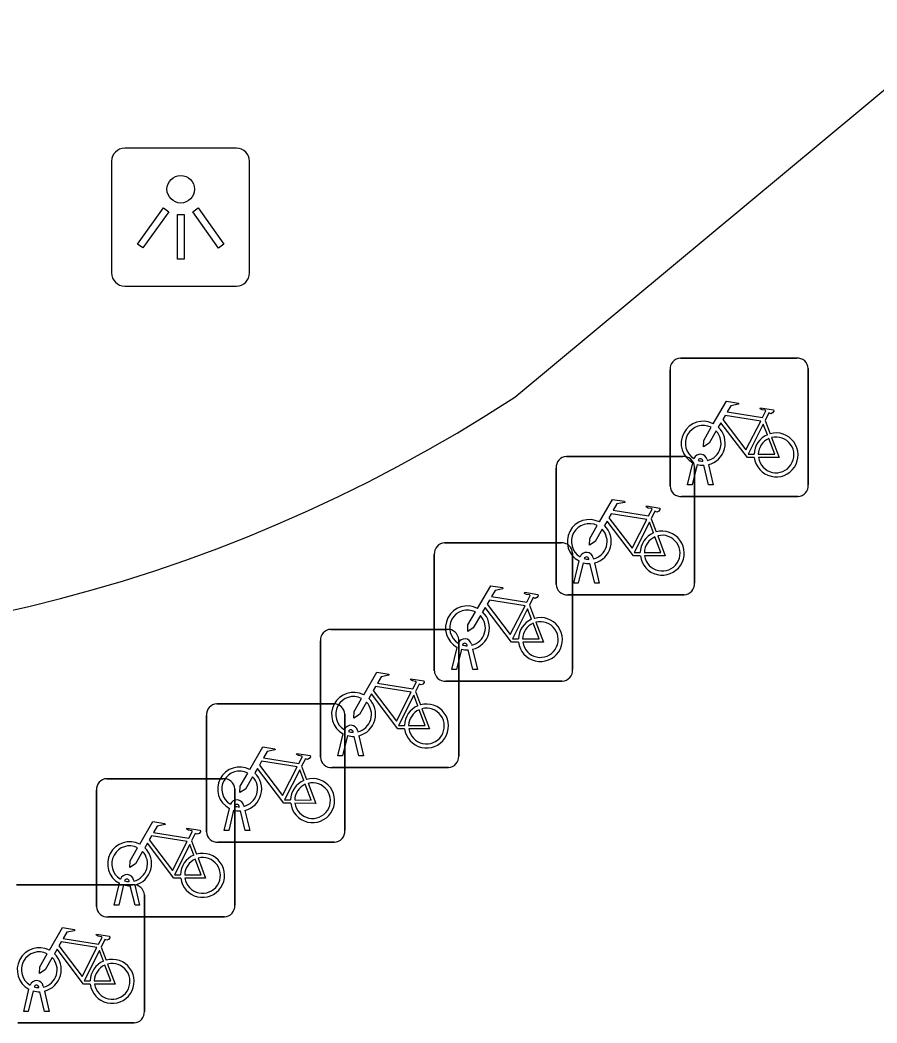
# Model space of a CAD drawing. Extents: x 159489 to 160304, y 383826 to 384530.
# Drawn here: x 159835.94 to 159842.13, y 384456.59 to 384463.83 of the extents above; entities that cross this region are included whole.
import ezdxf

# ---------------------------------------------------------------- set-up
doc = ezdxf.new("R2010")
doc.units = 0
for name, color, linetype in [('IMGEO_Fietsenrek', 7, 'Continuous'), ('IMGEO_Lichtpunt', 7, 'Continuous'), ('IMGEO_Voetpad_open', 7, 'Continuous')]:
    doc.layers.add(name, color=color, linetype=linetype)

msp = doc.modelspace()

# ---------------------------------------------------------------- linework, layer by layer
at = {"layer": 'IMGEO_Fietsenrek'}
for p, q in [((159840.7139, 384461.3895), (159841.5548, 384461.3895)), ((159841.5548, 384461.3895), (159840.7139, 384461.3895)), ((159840.6395, 384460.4649), (159840.6395, 384461.3058)), ((159840.6395, 384461.3058), (159840.6395, 384460.4649)), ((159841.6385, 384461.3151), (159841.6385, 384460.4742)), ((159841.6385, 384460.4742), (159841.6385, 384461.3151)), ((159841.3262, 384460.9392), (159841.3625, 384460.844)), ((159839.8909, 384460.6795), (159840.7318, 384460.6795)), ((159840.7318, 384460.6795), (159839.8909, 384460.6795)), ((159840.7665, 384460.4743), (159840.8048, 384460.6343)), ((159840.8769, 384460.6459), (159840.8759, 384460.6502)), ((159840.9076, 384460.6574), (159840.9094, 384460.6495)), ((159839.8165, 384459.7549), (159839.8165, 384460.5958)), ((159839.8165, 384460.5958), (159839.8165, 384459.7549)), ((159840.8352, 384460.6221), (159840.7999, 384460.4743)), ((159840.8155, 384460.6051), (159840.8155, 384459.7642)), ((159840.8155, 384459.7642), (159840.8155, 384460.6051)), ((159840.918, 384460.4743), (159840.8841, 384460.616)), ((159840.9164, 384460.6203), (159840.9514, 384460.4743)), ((159840.7999, 384460.4743), (159840.7665, 384460.4743)), ((159840.9514, 384460.4743), (159840.918, 384460.4743)), ((159841.5641, 384460.3905), (159840.7232, 384460.3905)), ((159840.7232, 384460.3905), (159841.5641, 384460.3905)), ((159840.5032, 384460.2292), (159840.5395, 384460.134)), ((159839.0109, 384460.0555), (159839.8518, 384460.0555)), ((159839.8518, 384460.0555), (159839.0109, 384460.0555)), ((159839.9355, 384459.9811), (159839.9355, 384459.1402)), ((159839.9355, 384459.1402), (159839.9355, 384459.9811)), ((159838.9365, 384459.1309), (159838.9365, 384459.9718)), ((159838.9365, 384459.9718), (159838.9365, 384459.1309)), ((159839.9435, 384459.7643), (159839.9818, 384459.9243)), ((159840.0122, 384459.9121), (159839.9769, 384459.7643)), ((159840.0539, 384459.9359), (159840.0529, 384459.9402)), ((159840.095, 384459.7643), (159840.0611, 384459.906)), ((159840.0846, 384459.9474), (159840.0864, 384459.9395)), ((159840.0934, 384459.9103), (159840.1284, 384459.7643)), ((159839.9769, 384459.7643), (159839.9435, 384459.7643)), ((159840.1284, 384459.7643), (159840.095, 384459.7643)), ((159840.7411, 384459.6805), (159839.9002, 384459.6805)), ((159839.9002, 384459.6805), (159840.7411, 384459.6805)), ((159839.6232, 384459.6052), (159839.6595, 384459.51)), ((159838.1879, 384459.4305), (159839.0288, 384459.4305)), ((159839.0288, 384459.4305), (159838.1879, 384459.4305)), ((159838.1135, 384458.5059), (159838.1135, 384459.3468)), ((159838.1135, 384459.3468), (159838.1135, 384458.5059)), ((159839.1125, 384459.3561), (159839.1125, 384458.5152)), ((159839.1125, 384458.5152), (159839.1125, 384459.3561)), ((159839.2046, 384459.3234), (159839.2064, 384459.3155)), ((159839.0635, 384459.1403), (159839.1018, 384459.3003)), ((159839.1322, 384459.2881), (159839.0969, 384459.1403)), ((159839.1739, 384459.3119), (159839.1729, 384459.3162)), ((159839.215, 384459.1403), (159839.1811, 384459.282)), ((159839.2134, 384459.2863), (159839.2484, 384459.1403)), ((159839.0969, 384459.1403), (159839.0635, 384459.1403)), ((159839.2484, 384459.1403), (159839.215, 384459.1403)), ((159839.8611, 384459.0565), (159839.0202, 384459.0565)), ((159839.0202, 384459.0565), (159839.8611, 384459.0565)), ((159838.8002, 384458.9802), (159838.8365, 384458.885)), ((159837.3649, 384458.8915), (159838.2058, 384458.8915)), ((159838.2058, 384458.8915), (159837.3649, 384458.8915)), ((159838.2895, 384458.8171), (159838.2895, 384457.9762)), ((159838.2895, 384457.9762), (159838.2895, 384458.8171)), ((159837.2905, 384457.9669), (159837.2905, 384458.8078)), ((159837.2905, 384458.8078), (159837.2905, 384457.9669)), ((159838.2405, 384458.5153), (159838.2788, 384458.6753)), ((159838.3509, 384458.6869), (159838.3499, 384458.6912)), ((159838.3816, 384458.6984), (159838.3834, 384458.6905)), ((159838.3092, 384458.6631), (159838.2739, 384458.5153)), ((159838.392, 384458.5153), (159838.3581, 384458.657)), ((159838.3904, 384458.6613), (159838.4254, 384458.5153)), ((159838.2739, 384458.5153), (159838.2405, 384458.5153)), ((159838.4254, 384458.5153), (159838.392, 384458.5153)), ((159837.9772, 384458.4412), (159838.0135, 384458.346)), ((159839.0381, 384458.4315), (159838.1972, 384458.4315)), ((159838.1972, 384458.4315), (159839.0381, 384458.4315)), ((159836.5699, 384458.3515), (159837.4108, 384458.3515)), ((159837.4108, 384458.3515), (159836.5699, 384458.3515)), ((159836.4955, 384457.4269), (159836.4955, 384458.2678)), ((159836.4955, 384458.2678), (159836.4955, 384457.4269)), ((159837.4945, 384458.2771), (159837.4945, 384457.4362)), ((159837.4945, 384457.4362), (159837.4945, 384458.2771)), ((159837.4175, 384457.9763), (159837.4558, 384458.1363)), ((159837.4862, 384458.1241), (159837.4509, 384457.9763)), ((159837.5279, 384458.1479), (159837.5269, 384458.1522)), ((159837.569, 384457.9763), (159837.5351, 384458.118)), ((159837.5586, 384458.1594), (159837.5604, 384458.1515)), ((159837.5674, 384458.1223), (159837.6024, 384457.9763)), ((159837.4509, 384457.9763), (159837.4175, 384457.9763)), ((159837.6024, 384457.9763), (159837.569, 384457.9763)), ((159837.1822, 384457.9012), (159837.2185, 384457.806)), ((159838.2151, 384457.8925), (159837.3742, 384457.8925)), ((159837.3742, 384457.8925), (159838.2151, 384457.8925)), ((159835.9169, 384457.5855), (159836.7578, 384457.5855)), ((159836.7578, 384457.5855), (159835.9169, 384457.5855)), ((159836.6225, 384457.4363), (159836.6608, 384457.5963)), ((159836.6912, 384457.5841), (159836.6559, 384457.4363)), ((159836.7329, 384457.6079), (159836.7319, 384457.6122)), ((159836.7636, 384457.6194), (159836.7654, 384457.6115)), ((159836.7724, 384457.5823), (159836.8074, 384457.4363)), ((159836.774, 384457.4363), (159836.7401, 384457.578)), ((159836.8415, 384457.5111), (159836.8415, 384456.6702)), ((159836.8415, 384456.6702), (159836.8415, 384457.5111)), ((159836.6559, 384457.4363), (159836.6225, 384457.4363)), ((159836.8074, 384457.4363), (159836.774, 384457.4363)), ((159837.4201, 384457.3525), (159836.5792, 384457.3525)), ((159836.5792, 384457.3525), (159837.4201, 384457.3525)), ((159836.5292, 384457.1352), (159836.5655, 384457.04)), ((159835.9695, 384456.6703), (159836.0078, 384456.8303)), ((159836.0382, 384456.8181), (159836.0029, 384456.6703)), ((159836.0799, 384456.8419), (159836.0789, 384456.8462)), ((159836.121, 384456.6703), (159836.0871, 384456.812)), ((159836.1106, 384456.8534), (159836.1124, 384456.8455)), ((159836.1194, 384456.8163), (159836.1544, 384456.6703)), ((159836.0029, 384456.6703), (159835.9695, 384456.6703)), ((159836.1544, 384456.6703), (159836.121, 384456.6703)), ((159836.7671, 384456.5865), (159835.9262, 384456.5865)), ((159835.9262, 384456.5865), (159836.7671, 384456.5865))]:
    msp.add_line(p, q, dxfattribs=at)
for points in [[(159840.9521, 384460.9162), (159841.0468, 384461.0797), (159841.133, 384461.0659), (159841.1347, 384461.0572), (159841.0786, 384461.0463), (159841.0524, 384461.001), (159841.3076, 384460.9602)], [(159841.3076, 384460.9602), (159841.3326, 384461.009), (159841.3275, 384461.013), (159841.3043, 384461.0167), (159841.2916, 384461.0242), (159841.2906, 384461.0273), (159841.2928, 384461.0319), (159841.3876, 384461.0168), (159841.3899, 384461.0065), (159841.3805, 384460.9941), (159841.3681, 384460.9877), (159841.3536, 384460.9939), (159841.3262, 384460.9392)], [(159841.2478, 384460.6715), (159841.1981, 384460.6716), (159841.0074, 384460.9233), (159840.9884, 384460.8905)], [(159841.2947, 384460.935), (159841.0379, 384460.976), (159841.0212, 384460.9472), (159841.1882, 384460.7269), (159841.2947, 384460.935)], [(159840.9728, 384460.8637), (159840.9212, 384460.7745), (159840.8813, 384460.7485), (159840.8825, 384460.796), (159840.937, 384460.8902)], [(159841.3427, 384460.837), (159841.3134, 384460.9138), (159841.204, 384460.6957), (159841.2467, 384460.6956)], [(159841.2767, 384460.6955), (159841.3966, 384460.6953), (159841.3534, 384460.8089)], [(159841.3732, 384460.8158), (159841.4282, 384460.6712), (159841.2781, 384460.6715)], [(159840.1291, 384460.2062), (159840.2238, 384460.3697), (159840.31, 384460.3559), (159840.3117, 384460.3472), (159840.2556, 384460.3363), (159840.2294, 384460.291), (159840.4846, 384460.2502)], [(159840.4717, 384460.225), (159840.2149, 384460.266), (159840.1982, 384460.2372), (159840.3652, 384460.0169), (159840.4717, 384460.225)], [(159840.4846, 384460.2502), (159840.5096, 384460.299), (159840.5045, 384460.303), (159840.4813, 384460.3067), (159840.4686, 384460.3142), (159840.4676, 384460.3173), (159840.4698, 384460.3219), (159840.5646, 384460.3068), (159840.5669, 384460.2965), (159840.5575, 384460.2841), (159840.5451, 384460.2777), (159840.5306, 384460.2839), (159840.5032, 384460.2292)], [(159840.4248, 384459.9615), (159840.3751, 384459.9616), (159840.1844, 384460.2133), (159840.1654, 384460.1805)], [(159840.5197, 384460.127), (159840.4904, 384460.2038), (159840.381, 384459.9857), (159840.4237, 384459.9856)], [(159840.1498, 384460.1537), (159840.0982, 384460.0645), (159840.0583, 384460.0385), (159840.0595, 384460.086), (159840.114, 384460.1802)], [(159840.4537, 384459.9855), (159840.5736, 384459.9853), (159840.5304, 384460.0989)], [(159840.5502, 384460.1058), (159840.6052, 384459.9612), (159840.4551, 384459.9615)], [(159839.2491, 384459.5822), (159839.3438, 384459.7457), (159839.43, 384459.7319), (159839.4317, 384459.7232), (159839.3756, 384459.7123), (159839.3494, 384459.667), (159839.6046, 384459.6262)], [(159839.6046, 384459.6262), (159839.6296, 384459.675), (159839.6245, 384459.679), (159839.6013, 384459.6827), (159839.5886, 384459.6902), (159839.5876, 384459.6933), (159839.5898, 384459.6979), (159839.6846, 384459.6828), (159839.6869, 384459.6725), (159839.6775, 384459.6601), (159839.6651, 384459.6537), (159839.6506, 384459.6599), (159839.6232, 384459.6052)], [(159839.5917, 384459.601), (159839.3349, 384459.642), (159839.3182, 384459.6132), (159839.4852, 384459.3929), (159839.5917, 384459.601)], [(159839.2698, 384459.5297), (159839.2182, 384459.4405), (159839.1783, 384459.4145), (159839.1795, 384459.462), (159839.234, 384459.5562)], [(159839.5448, 384459.3375), (159839.4951, 384459.3376), (159839.3044, 384459.5893), (159839.2854, 384459.5565)], [(159839.6397, 384459.503), (159839.6104, 384459.5798), (159839.501, 384459.3617), (159839.5437, 384459.3616)], [(159839.5737, 384459.3615), (159839.6936, 384459.3613), (159839.6504, 384459.4749)], [(159839.6702, 384459.4818), (159839.7252, 384459.3372), (159839.5751, 384459.3375)], [(159838.4261, 384458.9572), (159838.5208, 384459.1207), (159838.607, 384459.1069), (159838.6087, 384459.0982), (159838.5526, 384459.0873), (159838.5264, 384459.042), (159838.7816, 384459.0012)], [(159838.7816, 384459.0012), (159838.8066, 384459.05), (159838.8015, 384459.054), (159838.7783, 384459.0577), (159838.7656, 384459.0652), (159838.7646, 384459.0683), (159838.7668, 384459.0729), (159838.8616, 384459.0578), (159838.8639, 384459.0475), (159838.8545, 384459.0351), (159838.8421, 384459.0287), (159838.8276, 384459.0349), (159838.8002, 384458.9802)], [(159838.7218, 384458.7125), (159838.6721, 384458.7126), (159838.4814, 384458.9643), (159838.4624, 384458.9315)], [(159838.7687, 384458.976), (159838.5119, 384459.017), (159838.4952, 384458.9882), (159838.6622, 384458.7679), (159838.7687, 384458.976)], [(159838.4468, 384458.9047), (159838.3952, 384458.8155), (159838.3553, 384458.7895), (159838.3565, 384458.837), (159838.411, 384458.9312)], [(159838.8167, 384458.878), (159838.7874, 384458.9548), (159838.678, 384458.7367), (159838.7207, 384458.7366)], [(159838.7507, 384458.7365), (159838.8706, 384458.7363), (159838.8274, 384458.8499)], [(159838.8472, 384458.8568), (159838.9022, 384458.7122), (159838.7521, 384458.7125)], [(159837.6031, 384458.4182), (159837.6978, 384458.5817), (159837.784, 384458.5679), (159837.7857, 384458.5592), (159837.7296, 384458.5483), (159837.7034, 384458.503), (159837.9586, 384458.4622)], [(159837.9586, 384458.4622), (159837.9836, 384458.511), (159837.9785, 384458.515), (159837.9553, 384458.5187), (159837.9426, 384458.5262), (159837.9416, 384458.5293), (159837.9438, 384458.5339), (159838.0386, 384458.5188), (159838.0409, 384458.5085), (159838.0315, 384458.4961), (159838.0191, 384458.4897), (159838.0046, 384458.4959), (159837.9772, 384458.4412)], [(159837.9457, 384458.437), (159837.6889, 384458.478), (159837.6722, 384458.4492), (159837.8392, 384458.2289), (159837.9457, 384458.437)], [(159837.6238, 384458.3657), (159837.5722, 384458.2765), (159837.5323, 384458.2505), (159837.5335, 384458.298), (159837.588, 384458.3922)], [(159837.8988, 384458.1735), (159837.8491, 384458.1736), (159837.6584, 384458.4253), (159837.6394, 384458.3925)], [(159837.9937, 384458.339), (159837.9644, 384458.4158), (159837.855, 384458.1977), (159837.8977, 384458.1976)], [(159837.9277, 384458.1975), (159838.0476, 384458.1973), (159838.0044, 384458.3109)], [(159838.0242, 384458.3178), (159838.0792, 384458.1732), (159837.9291, 384458.1735)], [(159836.8081, 384457.8782), (159836.9028, 384458.0417), (159836.989, 384458.0279), (159836.9907, 384458.0192), (159836.9346, 384458.0083), (159836.9084, 384457.963), (159837.1636, 384457.9222)], [(159837.1636, 384457.9222), (159837.1886, 384457.971), (159837.1835, 384457.975), (159837.1603, 384457.9787), (159837.1476, 384457.9862), (159837.1466, 384457.9893), (159837.1488, 384457.9939), (159837.2436, 384457.9788), (159837.2459, 384457.9685), (159837.2365, 384457.9561), (159837.2241, 384457.9497), (159837.2096, 384457.9559), (159837.1822, 384457.9012)], [(159837.1038, 384457.6335), (159837.0541, 384457.6336), (159836.8634, 384457.8853), (159836.8444, 384457.8525)], [(159837.1507, 384457.897), (159836.8939, 384457.938), (159836.8772, 384457.9092), (159837.0442, 384457.6889), (159837.1507, 384457.897)], [(159837.1987, 384457.799), (159837.1694, 384457.8758), (159837.06, 384457.6577), (159837.1027, 384457.6576)], [(159836.8288, 384457.8257), (159836.7772, 384457.7365), (159836.7373, 384457.7105), (159836.7385, 384457.758), (159836.793, 384457.8522)], [(159837.1327, 384457.6575), (159837.2526, 384457.6573), (159837.2094, 384457.7709)], [(159837.2292, 384457.7778), (159837.2842, 384457.6332), (159837.1341, 384457.6335)], [(159836.1551, 384457.1122), (159836.2498, 384457.2757), (159836.336, 384457.2619), (159836.3377, 384457.2532), (159836.2816, 384457.2423), (159836.2554, 384457.197), (159836.5106, 384457.1562)], [(159836.5106, 384457.1562), (159836.5356, 384457.205), (159836.5305, 384457.209), (159836.5073, 384457.2127), (159836.4946, 384457.2202), (159836.4936, 384457.2233), (159836.4958, 384457.2279), (159836.5906, 384457.2128), (159836.5929, 384457.2025), (159836.5835, 384457.1901), (159836.5711, 384457.1837), (159836.5566, 384457.1899), (159836.5292, 384457.1352)], [(159836.4977, 384457.131), (159836.2409, 384457.172), (159836.2242, 384457.1432), (159836.3912, 384456.9229), (159836.4977, 384457.131)], [(159836.1758, 384457.0597), (159836.1242, 384456.9705), (159836.0843, 384456.9445), (159836.0855, 384456.992), (159836.14, 384457.0862)], [(159836.4508, 384456.8675), (159836.4011, 384456.8676), (159836.2104, 384457.1193), (159836.1914, 384457.0865)], [(159836.5457, 384457.033), (159836.5164, 384457.1098), (159836.407, 384456.8917), (159836.4497, 384456.8916)], [(159836.4797, 384456.8915), (159836.5996, 384456.8913), (159836.5564, 384457.0049)], [(159836.5762, 384457.0118), (159836.6312, 384456.8672), (159836.4811, 384456.8675)]]:
    msp.add_lwpolyline(points, dxfattribs=at)
for centre, radius, start, end in [((159840.7172, 384461.3116), 0.0779, 92.4484, 184.28452), ((159840.7172, 384461.3116), 0.0779, 92.4484, 184.28452), ((159841.5606, 384461.3118), 0.0779, 2.4484, 94.28452), ((159841.5606, 384461.3118), 0.0779, 2.4484, 94.28452), ((159840.8791, 384460.7749), 0.159, 62.67661, 242.13685), ((159840.8791, 384460.7749), 0.129, 63.31916, 238.90302), ((159840.8791, 384460.7749), 0.129, 283.60429, 43.43025), ((159840.8791, 384460.7749), 0.159, 283.5766, 46.60424), ((159841.4057, 384460.6909), 0.159, 187.0065, 105.77075), ((159841.4057, 384460.6909), 0.159, 113.3408, 178.32165), ((159841.4057, 384460.6909), 0.129, 113.92302, 177.95563), ((159841.4057, 384460.6909), 0.129, 188.67146, 104.58832), ((159839.8942, 384460.6016), 0.0779, 92.4484, 184.28452), ((159839.8942, 384460.6016), 0.0779, 92.4484, 184.28452), ((159840.7376, 384460.6018), 0.0779, 2.4484, 94.28452), ((159840.7376, 384460.6018), 0.0779, 2.4484, 94.28452), ((159840.8589, 384460.6463), 0.0499, 12.8025, 158.69338), ((159840.8589, 384460.6463), 0.0174, 12.8025, 163.45023), ((159840.8791, 384460.7749), 0.129, 253.41502, 269.02044), ((159840.8791, 384460.7749), 0.159, 253.99666, 271.78671), ((159840.7174, 384460.4682), 0.0779, 182.4484, 274.28452), ((159840.7174, 384460.4682), 0.0779, 182.4484, 274.28452), ((159841.5608, 384460.4684), 0.0779, 272.4484, 4.28452), ((159841.5608, 384460.4684), 0.0779, 272.4484, 4.28452), ((159840.0561, 384460.0649), 0.159, 62.67661, 242.13685), ((159840.0561, 384460.0649), 0.129, 63.31916, 238.90302), ((159840.0561, 384460.0649), 0.129, 283.60429, 43.43025), ((159840.0561, 384460.0649), 0.159, 283.5766, 46.60424), ((159840.5827, 384459.9809), 0.159, 113.3408, 178.32165), ((159840.5827, 384459.9809), 0.159, 187.0065, 105.77075), ((159839.0142, 384459.9776), 0.0779, 92.4484, 184.28452), ((159839.0142, 384459.9776), 0.0779, 92.4484, 184.28452), ((159839.8576, 384459.9778), 0.0779, 2.4484, 94.28452), ((159839.8576, 384459.9778), 0.0779, 2.4484, 94.28452), ((159840.5827, 384459.9809), 0.129, 113.92302, 177.95563), ((159840.5827, 384459.9809), 0.129, 188.67146, 104.58832), ((159840.0359, 384459.9363), 0.0499, 12.8025, 158.69338), ((159840.0561, 384460.0649), 0.159, 253.99666, 271.78671), ((159840.0359, 384459.9363), 0.0174, 12.8025, 163.45023), ((159840.0561, 384460.0649), 0.129, 253.41502, 269.02044), ((159840.7378, 384459.7584), 0.0779, 272.4484, 4.28452), ((159840.7378, 384459.7584), 0.0779, 272.4484, 4.28452), ((159839.8944, 384459.7582), 0.0779, 182.4484, 274.28452), ((159839.8944, 384459.7582), 0.0779, 182.4484, 274.28452), ((159839.1761, 384459.4409), 0.159, 62.67661, 242.13685), ((159839.1761, 384459.4409), 0.129, 63.31916, 238.90302), ((159839.1761, 384459.4409), 0.159, 283.5766, 46.60424), ((159839.1761, 384459.4409), 0.129, 283.60429, 43.43025), ((159839.7027, 384459.3569), 0.159, 113.3408, 178.32165), ((159839.7027, 384459.3569), 0.159, 187.0065, 105.77075), ((159839.7027, 384459.3569), 0.129, 113.92302, 177.95563), ((159839.7027, 384459.3569), 0.129, 188.67146, 104.58832), ((159838.1912, 384459.3526), 0.0779, 92.4484, 184.28452), ((159838.1912, 384459.3526), 0.0779, 92.4484, 184.28452), ((159839.0346, 384459.3528), 0.0779, 2.4484, 94.28452), ((159839.0346, 384459.3528), 0.0779, 2.4484, 94.28452), ((159839.1559, 384459.3123), 0.0499, 12.8025, 158.69338), ((159839.1559, 384459.3123), 0.0174, 12.8025, 163.45023), ((159839.1761, 384459.4409), 0.159, 253.99666, 271.78671), ((159839.1761, 384459.4409), 0.129, 253.41502, 269.02044), ((159839.0144, 384459.1342), 0.0779, 182.4484, 274.28452), ((159839.0144, 384459.1342), 0.0779, 182.4484, 274.28452), ((159839.8578, 384459.1344), 0.0779, 272.4484, 4.28452), ((159839.8578, 384459.1344), 0.0779, 272.4484, 4.28452), ((159838.3531, 384458.8159), 0.159, 62.67661, 242.13685), ((159837.3682, 384458.8136), 0.0779, 92.4484, 184.28452), ((159837.3682, 384458.8136), 0.0779, 92.4484, 184.28452), ((159838.2116, 384458.8138), 0.0779, 2.4484, 94.28452), ((159838.2116, 384458.8138), 0.0779, 2.4484, 94.28452), ((159838.3531, 384458.8159), 0.129, 63.31916, 238.90302), ((159838.3531, 384458.8159), 0.129, 283.60429, 43.43025), ((159838.3531, 384458.8159), 0.159, 283.5766, 46.60424), ((159838.8797, 384458.7319), 0.159, 187.0065, 105.77075), ((159838.8797, 384458.7319), 0.159, 113.3408, 178.32165), ((159838.8797, 384458.7319), 0.129, 113.92302, 177.95563), ((159838.8797, 384458.7319), 0.129, 188.67146, 104.58832), ((159838.3329, 384458.6873), 0.0499, 12.8025, 158.69338), ((159838.3329, 384458.6873), 0.0174, 12.8025, 163.45023), ((159838.3531, 384458.8159), 0.129, 253.41502, 269.02044), ((159838.3531, 384458.8159), 0.159, 253.99666, 271.78671), ((159838.1914, 384458.5092), 0.0779, 182.4484, 274.28452), ((159838.1914, 384458.5092), 0.0779, 182.4484, 274.28452), ((159839.0348, 384458.5094), 0.0779, 272.4484, 4.28452), ((159839.0348, 384458.5094), 0.0779, 272.4484, 4.28452), ((159837.5301, 384458.2769), 0.159, 62.67661, 242.13685), ((159837.5301, 384458.2769), 0.129, 63.31916, 238.90302), ((159837.5301, 384458.2769), 0.159, 283.5766, 46.60424), ((159836.5732, 384458.2736), 0.0779, 92.4484, 184.28452), ((159836.5732, 384458.2736), 0.0779, 92.4484, 184.28452), ((159837.4166, 384458.2738), 0.0779, 2.4484, 94.28452), ((159837.4166, 384458.2738), 0.0779, 2.4484, 94.28452), ((159837.5301, 384458.2769), 0.129, 283.60429, 43.43025), ((159838.0567, 384458.1929), 0.159, 113.3408, 178.32165), ((159838.0567, 384458.1929), 0.159, 187.0065, 105.77075), ((159838.0567, 384458.1929), 0.129, 113.92302, 177.95563), ((159838.0567, 384458.1929), 0.129, 188.67146, 104.58832), ((159837.5099, 384458.1483), 0.0499, 12.8025, 158.69338), ((159837.5099, 384458.1483), 0.0174, 12.8025, 163.45023), ((159837.5301, 384458.2769), 0.159, 253.99666, 271.78671), ((159837.5301, 384458.2769), 0.129, 253.41502, 269.02044), ((159837.3684, 384457.9702), 0.0779, 182.4484, 274.28452), ((159837.3684, 384457.9702), 0.0779, 182.4484, 274.28452), ((159838.2118, 384457.9704), 0.0779, 272.4484, 4.28452), ((159838.2118, 384457.9704), 0.0779, 272.4484, 4.28452), ((159836.7351, 384457.7369), 0.159, 62.67661, 242.13685), ((159836.7351, 384457.7369), 0.129, 63.31916, 238.90302), ((159836.7351, 384457.7369), 0.129, 283.60429, 43.43025), ((159836.7351, 384457.7369), 0.159, 283.5766, 46.60424), ((159837.2617, 384457.6529), 0.159, 187.0065, 105.77075), ((159837.2617, 384457.6529), 0.159, 113.3408, 178.32165), ((159837.2617, 384457.6529), 0.129, 113.92302, 177.95563), ((159837.2617, 384457.6529), 0.129, 188.67146, 104.58832), ((159836.7149, 384457.6083), 0.0499, 12.8025, 158.69338), ((159836.7351, 384457.7369), 0.159, 253.99666, 271.78671), ((159836.7149, 384457.6083), 0.0174, 12.8025, 163.45023), ((159836.7351, 384457.7369), 0.129, 253.41502, 269.02044), ((159836.7636, 384457.5078), 0.0779, 2.4484, 94.28452), ((159836.7636, 384457.5078), 0.0779, 2.4484, 94.28452), ((159836.5734, 384457.4302), 0.0779, 182.4484, 274.28452), ((159836.5734, 384457.4302), 0.0779, 182.4484, 274.28452), ((159837.4168, 384457.4304), 0.0779, 272.4484, 4.28452), ((159837.4168, 384457.4304), 0.0779, 272.4484, 4.28452), ((159836.0821, 384456.9709), 0.159, 62.67661, 242.13685), ((159836.0821, 384456.9709), 0.129, 63.31916, 238.90302), ((159836.0821, 384456.9709), 0.159, 283.5766, 46.60424), ((159836.0821, 384456.9709), 0.129, 283.60429, 43.43025), ((159836.6087, 384456.8869), 0.159, 113.3408, 178.32165), ((159836.6087, 384456.8869), 0.159, 187.0065, 105.77075), ((159836.6087, 384456.8869), 0.129, 113.92302, 177.95563), ((159836.6087, 384456.8869), 0.129, 188.67146, 104.58832), ((159836.0619, 384456.8423), 0.0499, 12.8025, 158.69338), ((159836.0619, 384456.8423), 0.0174, 12.8025, 163.45023), ((159836.0821, 384456.9709), 0.159, 253.99666, 271.78671), ((159836.0821, 384456.9709), 0.129, 253.41502, 269.02044), ((159836.7638, 384456.6644), 0.0779, 272.4484, 4.28452), ((159836.7638, 384456.6644), 0.0779, 272.4484, 4.28452)]:
    msp.add_arc(centre, radius, start, end, dxfattribs=at)
at = {"layer": 'IMGEO_Lichtpunt'}
for p, q in [((159837.5066, 384462.9071), (159836.6995, 384462.9071)), ((159837.5066, 384462.9071), (159836.6995, 384462.9071)), ((159836.6048, 384462.8125), (159836.6048, 384462.0053)), ((159836.6048, 384462.8125), (159836.6048, 384462.0053)), ((159837.6013, 384462.0053), (159837.6013, 384462.8125)), ((159837.6013, 384462.0053), (159837.6013, 384462.8125)), ((159836.6995, 384461.9107), (159837.5066, 384461.9107)), ((159836.6995, 384461.9107), (159837.5066, 384461.9107))]:
    msp.add_line(p, q, dxfattribs=at)
for points in [[(159836.9792, 384462.4758), (159837.0177, 384462.4483), (159836.8304, 384462.1859), (159836.7919, 384462.2134), (159836.9792, 384462.4758)], [(159837.1906, 384462.4481), (159837.2292, 384462.4755), (159837.4159, 384462.2126), (159837.3773, 384462.1852), (159837.1906, 384462.4481)], [(159837.0807, 384462.4281), (159837.128, 384462.4281), (159837.128, 384462.1057), (159837.0807, 384462.1057), (159837.0807, 384462.4281)]]:
    msp.add_lwpolyline(points, dxfattribs=at)
msp.add_circle((159837.1044, 384462.6104), 0.0994, dxfattribs=at)
for centre, start, end in [((159836.6995, 384462.8125), 90, 180), ((159836.6995, 384462.8125), 90, 180), ((159837.5066, 384462.8125), 0, 90), ((159837.5066, 384462.8125), 0, 90), ((159836.6995, 384462.0053), 180, 270), ((159836.6995, 384462.0053), 180, 270), ((159837.5066, 384462.0053), 270, 0), ((159837.5066, 384462.0053), 270, 360)]:
    msp.add_arc(centre, 0.0946, start, end, dxfattribs=at)
at = {"layer": 'IMGEO_Voetpad_open'}
msp.add_lwpolyline([(159839.517, 384461.108), (159869.174, 384485.784)], dxfattribs=at)
msp.add_arc((159833.4233, 384470.4321), 11.1387, 225.21728, 303.16624, dxfattribs=at)

doc.saveas('drawing.dxf')
